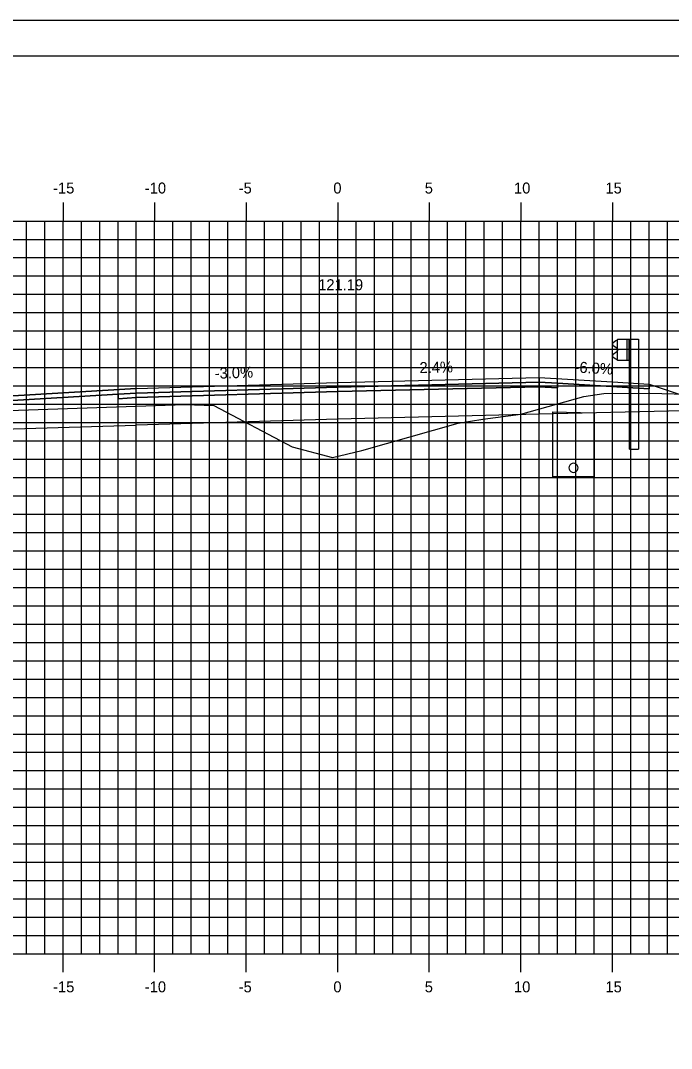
# Model space of a CAD drawing. Extents: x 850598 to 870284, y 366541 to 366651.
# Drawn here: x 860612.6 to 860648.2, y 366595.1 to 366651.2 of the extents above; entities that cross this region are included whole.
import ezdxf

# ---------------------------------------------------------------- set-up
doc = ezdxf.new("R2010")
doc.units = 0
for name, color, linetype in [('ANNOTATION', 7, 'Continuous'), ('BORDER', 7, 'Continuous'), ('D_Drainage_Underdrain', 7, 'Continuous'), ('D_Drainage_Underdrain_06in', 7, 'Continuous'), ('D_Guardrail_Beam_Rt', 7, 'Continuous'), ('D_Roadway_Centerline', 7, 'Continuous'), ('D_Roadway_Centerline_Text', 7, 'Continuous'), ('D_Roadway_Edge_Shoulder', 7, 'Continuous'), ('D_Roadway_Edge_TW', 7, 'Continuous'), ('D_Roadway_Pavement', 7, 'Continuous'), ('D_Roadway_SubGrade', 7, 'Continuous'), ('H_V ANNOTATION', 7, 'Continuous'), ('MAJOR', 7, 'Continuous'), ('MINOR', 7, 'Continuous'), ('PLOT BOUNDARY', 7, 'Continuous'), ('S_Roadway_Centerline', 7, 'Continuous')]:
    doc.layers.add(name, color=color, linetype=linetype)

msp = doc.modelspace()

# ---------------------------------------------------------------- linework, layer by layer
at = {"layer": 'BORDER'}
msp.add_line((860744.942, 366649.225), (860584.942, 366649.225), dxfattribs=at)
at = {"layer": 'D_Drainage_Underdrain'}
msp.add_lwpolyline([(860643.941, 366629.758), (860643.941, 366626.257), (860641.691, 366626.257), (860641.691, 366629.803)], close=True, dxfattribs=at)
at = {"layer": 'D_Drainage_Underdrain_06in'}
msp.add_lwpolyline([(860642.816, 366627.007), (860642.739, 366626.995), (860642.67, 366626.959), (860642.614, 366626.904), (860642.579, 366626.834), (860642.566, 366626.757), (860642.579, 366626.68), (860642.614, 366626.61), (860642.67, 366626.555), (860642.739, 366626.519), (860642.816, 366626.507), (860642.894, 366626.519), (860642.963, 366626.555), (860643.019, 366626.61), (860643.054, 366626.68), (860643.066, 366626.757), (860643.054, 366626.834), (860643.019, 366626.904), (860642.963, 366626.959), (860642.894, 366626.995)], close=True, dxfattribs=at)
at = {"layer": 'D_Guardrail_Beam_Rt'}
for p, q in [((860645.122, 366633.677), (860644.979, 366633.577)), ((860644.979, 366633.434), (860645.174, 366633.298)), ((860645.212, 366633.697), (860645.139, 366633.684)), ((860645.212, 366633.771), (860645.9, 366633.771)), ((860645.212, 366632.604), (860645.212, 366633.771)), ((860645.733, 366633.771), (860645.733, 366632.604)), ((860645.837, 366633.771), (860645.837, 366632.604)), ((860645.9, 366633.771), (860646.371, 366633.771)), ((860645.9, 366633.771), (860645.9, 366632.604)), ((860646.371, 366633.771), (860646.371, 366627.771)), ((860645.174, 366633.078), (860644.979, 366632.942)), ((860644.979, 366632.798), (860645.122, 366632.698)), ((860645.208, 366633.233), (860645.208, 366633.142)), ((860645.139, 366632.692), (860645.212, 366632.679)), ((860645.9, 366632.604), (860645.212, 366632.604)), ((860645.879, 366627.771), (860645.879, 366632.604)), ((860645.879, 366627.771), (860646.371, 366627.771))]:
    msp.add_line(p, q, dxfattribs=at)
for centre, major_axis, start_param, end_param in [((860645.029, 366633.505), (-0.0877, 0), 5.323254, 7.243116), ((860645.146, 366633.643), (-0.0417, 0), 4.886922, 5.323254), ((860645.029, 366632.87), (-0.0877, 0), 5.323254, 7.243116), ((860645.129, 366633.233), (0.0789, 0), 0, 0.959931), ((860645.129, 366633.142), (0.0789, 0), 5.323254, 6.283185), ((860645.146, 366632.732), (-0.0417, 0), 0.959931, 1.396263)]:
    msp.add_ellipse(centre, major_axis=major_axis, ratio=0.995501, start_param=start_param, end_param=end_param, dxfattribs=at)
at = {"layer": 'D_Roadway_Centerline'}
msp.add_lwpolyline([(860589.941, 366628.85), (860593.941, 366626.85), (860598.832, 366628.48), (860598.832, 366628.48), (860603.941, 366630.184), (860618.941, 366631.084), (860629.941, 366631.414), (860640.941, 366631.678), (860644.941, 366631.438), (860646.941, 366631.318), (860651.128, 366629.922), (860696.194, 366618.221), (860709.44, 366614.781), (860719.302, 366612.221), (860723.302, 366612.221)], dxfattribs=at)
at = {"layer": 'D_Roadway_Edge_Shoulder'}
for points in [[(860640.941, 366631.678), (860644.941, 366631.438), (860644.941, 366631.438), (860646.941, 366631.318), (860646.941, 366631.068), (860641.941, 366631.368), (860640.941, 366631.428)], [(860618.941, 366631.084), (860603.941, 366630.184), (860603.941, 366629.934), (860617.941, 366630.774), (860618.941, 366630.834)]]:
    msp.add_lwpolyline(points, close=True, dxfattribs=at)
at = {"layer": 'D_Roadway_Edge_TW'}
msp.add_lwpolyline([(860618.941, 366630.834), (860618.941, 366631.084), (860629.941, 366631.414), (860640.941, 366631.678), (860640.941, 366631.428), (860629.941, 366631.164)], close=True, dxfattribs=at)
at = {"layer": 'D_Roadway_Pavement'}
for points in [[(860618.941, 366630.584), (860618.941, 366630.834), (860629.941, 366631.164), (860640.941, 366631.428), (860640.941, 366631.178), (860629.941, 366630.914)], [(860640.941, 366631.428), (860641.941, 366631.368), (860641.941, 366631.118), (860640.941, 366631.178)], [(860618.941, 366630.834), (860617.941, 366630.774), (860617.941, 366630.524), (860618.941, 366630.584)]]:
    msp.add_lwpolyline(points, close=True, dxfattribs=at)
at = {"layer": 'D_Roadway_SubGrade'}
for points in [[(860618.941, 366629.084), (860618.941, 366630.584), (860629.941, 366630.914), (860640.941, 366631.178), (860640.941, 366629.678), (860629.941, 366629.414)], [(860640.941, 366631.178), (860641.941, 366631.118), (860641.941, 366631.368), (860646.941, 366631.068), (860646.941, 366631.318), (860651.128, 366629.922), (860640.941, 366629.678)], [(860618.941, 366630.584), (860617.941, 366630.524), (860617.941, 366630.774), (860603.941, 366629.934), (860603.941, 366630.184), (860598.832, 366628.48), (860618.941, 366629.084)]]:
    msp.add_lwpolyline(points, close=True, dxfattribs=at)
at = {"layer": 'MAJOR'}
for p, q in [((860614.941, 366641.227), (860614.941, 366640.225)), ((860614.941, 366641.227), (860614.941, 366640.225)), ((860619.941, 366641.227), (860619.941, 366640.225)), ((860619.941, 366641.227), (860619.941, 366640.225)), ((860624.941, 366641.227), (860624.941, 366640.225)), ((860624.941, 366641.227), (860624.941, 366640.225)), ((860629.941, 366641.227), (860629.941, 366640.225)), ((860629.941, 366641.227), (860629.941, 366640.225)), ((860634.941, 366641.227), (860634.941, 366640.225)), ((860634.941, 366641.227), (860634.941, 366640.225)), ((860639.941, 366641.227), (860639.941, 366640.225)), ((860639.941, 366641.227), (860639.941, 366640.225)), ((860644.941, 366641.227), (860644.941, 366640.225)), ((860644.941, 366641.227), (860644.941, 366640.225)), ((860589.941, 366640.225), (860729.941, 366640.225)), ((860589.941, 366640.225), (860729.941, 366640.225)), ((860589.941, 366640.225), (860729.941, 366640.225)), ((860589.941, 366640.225), (860729.941, 366640.225)), ((860614.941, 366600.225), (860614.941, 366640.225)), ((860614.941, 366600.225), (860614.941, 366640.225)), ((860619.941, 366600.225), (860619.941, 366640.225)), ((860619.941, 366600.225), (860619.941, 366640.225)), ((860624.941, 366600.225), (860624.941, 366640.225)), ((860624.941, 366600.225), (860624.941, 366640.225)), ((860629.941, 366600.225), (860629.941, 366640.225)), ((860629.941, 366600.225), (860629.941, 366640.225)), ((860634.941, 366600.225), (860634.941, 366640.225)), ((860634.941, 366600.225), (860634.941, 366640.225)), ((860639.941, 366600.225), (860639.941, 366640.225)), ((860639.941, 366600.225), (860639.941, 366640.225)), ((860644.941, 366600.225), (860644.941, 366640.225)), ((860644.941, 366600.225), (860644.941, 366640.225)), ((860589.941, 366635.225), (860729.941, 366635.225)), ((860589.941, 366635.225), (860729.941, 366635.225)), ((860589.941, 366630.225), (860729.941, 366630.225)), ((860589.941, 366630.225), (860729.941, 366630.225)), ((860589.941, 366625.225), (860729.941, 366625.225)), ((860589.941, 366625.225), (860729.941, 366625.225)), ((860589.941, 366620.225), (860729.941, 366620.225)), ((860589.941, 366620.225), (860729.941, 366620.225)), ((860589.941, 366615.225), (860729.941, 366615.225)), ((860589.941, 366615.225), (860729.941, 366615.225)), ((860589.941, 366610.225), (860729.941, 366610.225)), ((860589.941, 366610.225), (860729.941, 366610.225)), ((860589.941, 366605.225), (860729.941, 366605.225)), ((860589.941, 366605.225), (860729.941, 366605.225)), ((860589.941, 366600.225), (860729.941, 366600.225)), ((860589.941, 366600.225), (860729.941, 366600.225)), ((860589.941, 366600.225), (860729.941, 366600.225)), ((860589.941, 366600.225), (860729.941, 366600.225)), ((860614.941, 366599.223), (860614.941, 366600.225)), ((860614.941, 366599.223), (860614.941, 366600.225)), ((860619.941, 366599.223), (860619.941, 366600.225)), ((860619.941, 366599.223), (860619.941, 366600.225)), ((860624.941, 366599.223), (860624.941, 366600.225)), ((860624.941, 366599.223), (860624.941, 366600.225)), ((860629.941, 366599.223), (860629.941, 366600.225)), ((860629.941, 366599.223), (860629.941, 366600.225)), ((860634.941, 366599.223), (860634.941, 366600.225)), ((860634.941, 366599.223), (860634.941, 366600.225)), ((860639.941, 366599.223), (860639.941, 366600.225)), ((860639.941, 366599.223), (860639.941, 366600.225)), ((860644.941, 366599.223), (860644.941, 366600.225)), ((860644.941, 366599.223), (860644.941, 366600.225))]:
    msp.add_line(p, q, dxfattribs=at)
at = {"layer": 'MINOR'}
for p, q in [((860612.941, 366600.225), (860612.941, 366640.225)), ((860612.941, 366600.225), (860612.941, 366640.225)), ((860613.941, 366600.225), (860613.941, 366640.225)), ((860613.941, 366600.225), (860613.941, 366640.225)), ((860615.941, 366600.225), (860615.941, 366640.225)), ((860615.941, 366600.225), (860615.941, 366640.225)), ((860616.941, 366600.225), (860616.941, 366640.225)), ((860616.941, 366600.225), (860616.941, 366640.225)), ((860617.941, 366600.225), (860617.941, 366640.225)), ((860617.941, 366600.225), (860617.941, 366640.225)), ((860618.941, 366600.225), (860618.941, 366640.225)), ((860618.941, 366600.225), (860618.941, 366640.225)), ((860620.941, 366600.225), (860620.941, 366640.225)), ((860620.941, 366600.225), (860620.941, 366640.225)), ((860621.941, 366600.225), (860621.941, 366640.225)), ((860621.941, 366600.225), (860621.941, 366640.225)), ((860622.941, 366600.225), (860622.941, 366640.225)), ((860622.941, 366600.225), (860622.941, 366640.225)), ((860623.941, 366600.225), (860623.941, 366640.225)), ((860623.941, 366600.225), (860623.941, 366640.225)), ((860625.941, 366600.225), (860625.941, 366640.225)), ((860625.941, 366600.225), (860625.941, 366640.225)), ((860626.941, 366600.225), (860626.941, 366640.225)), ((860626.941, 366600.225), (860626.941, 366640.225)), ((860627.941, 366600.225), (860627.941, 366640.225)), ((860627.941, 366600.225), (860627.941, 366640.225)), ((860628.941, 366600.225), (860628.941, 366640.225)), ((860628.941, 366600.225), (860628.941, 366640.225)), ((860630.941, 366600.225), (860630.941, 366640.225)), ((860630.941, 366600.225), (860630.941, 366640.225)), ((860631.941, 366600.225), (860631.941, 366640.225)), ((860631.941, 366600.225), (860631.941, 366640.225)), ((860632.941, 366600.225), (860632.941, 366640.225)), ((860632.941, 366600.225), (860632.941, 366640.225)), ((860633.941, 366600.225), (860633.941, 366640.225)), ((860633.941, 366600.225), (860633.941, 366640.225)), ((860635.941, 366600.225), (860635.941, 366640.225)), ((860635.941, 366600.225), (860635.941, 366640.225)), ((860636.941, 366600.225), (860636.941, 366640.225)), ((860636.941, 366600.225), (860636.941, 366640.225)), ((860637.941, 366600.225), (860637.941, 366640.225)), ((860637.941, 366600.225), (860637.941, 366640.225)), ((860638.941, 366600.225), (860638.941, 366640.225)), ((860638.941, 366600.225), (860638.941, 366640.225)), ((860640.941, 366600.225), (860640.941, 366640.225)), ((860640.941, 366600.225), (860640.941, 366640.225)), ((860641.941, 366600.225), (860641.941, 366640.225)), ((860641.941, 366600.225), (860641.941, 366640.225)), ((860642.941, 366600.225), (860642.941, 366640.225)), ((860642.941, 366600.225), (860642.941, 366640.225)), ((860643.941, 366600.225), (860643.941, 366640.225)), ((860643.941, 366600.225), (860643.941, 366640.225)), ((860645.941, 366600.225), (860645.941, 366640.225)), ((860645.941, 366600.225), (860645.941, 366640.225)), ((860646.941, 366600.225), (860646.941, 366640.225)), ((860646.941, 366600.225), (860646.941, 366640.225)), ((860647.941, 366600.225), (860647.941, 366640.225)), ((860647.941, 366600.225), (860647.941, 366640.225)), ((860589.941, 366639.225), (860729.941, 366639.225)), ((860589.941, 366639.225), (860729.941, 366639.225)), ((860589.941, 366638.225), (860729.941, 366638.225)), ((860589.941, 366638.225), (860729.941, 366638.225)), ((860589.941, 366637.225), (860729.941, 366637.225)), ((860589.941, 366637.225), (860729.941, 366637.225)), ((860589.941, 366636.225), (860729.941, 366636.225)), ((860589.941, 366636.225), (860729.941, 366636.225)), ((860589.941, 366634.225), (860729.941, 366634.225)), ((860589.941, 366634.225), (860729.941, 366634.225)), ((860589.941, 366633.225), (860729.941, 366633.225)), ((860589.941, 366633.225), (860729.941, 366633.225)), ((860589.941, 366632.225), (860729.941, 366632.225)), ((860589.941, 366632.225), (860729.941, 366632.225)), ((860589.941, 366631.225), (860729.941, 366631.225)), ((860589.941, 366631.225), (860729.941, 366631.225)), ((860589.941, 366629.225), (860729.941, 366629.225)), ((860589.941, 366629.225), (860729.941, 366629.225)), ((860589.941, 366628.225), (860729.941, 366628.225)), ((860589.941, 366628.225), (860729.941, 366628.225)), ((860589.941, 366627.225), (860729.941, 366627.225)), ((860589.941, 366627.225), (860729.941, 366627.225)), ((860589.941, 366626.225), (860729.941, 366626.225)), ((860589.941, 366626.225), (860729.941, 366626.225)), ((860589.941, 366624.225), (860729.941, 366624.225)), ((860589.941, 366624.225), (860729.941, 366624.225)), ((860589.941, 366623.225), (860729.941, 366623.225)), ((860589.941, 366623.225), (860729.941, 366623.225)), ((860589.941, 366622.225), (860729.941, 366622.225)), ((860589.941, 366622.225), (860729.941, 366622.225)), ((860589.941, 366621.225), (860729.941, 366621.225)), ((860589.941, 366621.225), (860729.941, 366621.225)), ((860589.941, 366619.225), (860729.941, 366619.225)), ((860589.941, 366619.225), (860729.941, 366619.225)), ((860589.941, 366618.225), (860729.941, 366618.225)), ((860589.941, 366618.225), (860729.941, 366618.225)), ((860589.941, 366617.225), (860729.941, 366617.225)), ((860589.941, 366617.225), (860729.941, 366617.225)), ((860589.941, 366616.225), (860729.941, 366616.225)), ((860589.941, 366616.225), (860729.941, 366616.225)), ((860589.941, 366614.225), (860729.941, 366614.225)), ((860589.941, 366614.225), (860729.941, 366614.225)), ((860589.941, 366613.225), (860729.941, 366613.225)), ((860589.941, 366613.225), (860729.941, 366613.225)), ((860589.941, 366612.225), (860729.941, 366612.225)), ((860589.941, 366612.225), (860729.941, 366612.225)), ((860589.941, 366611.225), (860729.941, 366611.225)), ((860589.941, 366611.225), (860729.941, 366611.225)), ((860589.941, 366609.225), (860729.941, 366609.225)), ((860589.941, 366609.225), (860729.941, 366609.225)), ((860589.941, 366608.225), (860729.941, 366608.225)), ((860589.941, 366608.225), (860729.941, 366608.225)), ((860589.941, 366607.225), (860729.941, 366607.225)), ((860589.941, 366607.225), (860729.941, 366607.225)), ((860589.941, 366606.225), (860729.941, 366606.225)), ((860589.941, 366606.225), (860729.941, 366606.225)), ((860589.941, 366604.225), (860729.941, 366604.225)), ((860589.941, 366604.225), (860729.941, 366604.225)), ((860589.941, 366603.225), (860729.941, 366603.225)), ((860589.941, 366603.225), (860729.941, 366603.225)), ((860589.941, 366602.225), (860729.941, 366602.225)), ((860589.941, 366602.225), (860729.941, 366602.225)), ((860589.941, 366601.225), (860729.941, 366601.225)), ((860589.941, 366601.225), (860729.941, 366601.225))]:
    msp.add_line(p, q, dxfattribs=at)
at = {"layer": 'PLOT BOUNDARY'}
msp.add_lwpolyline([(860576.848, 366541.166), (860746.848, 366541.166), (860746.848, 366651.166), (860576.848, 366651.166)], close=True, dxfattribs=at)
at = {"layer": 'S_Roadway_Centerline'}
msp.add_lwpolyline([(860589.941, 366629.312), (860604.45, 366629.746), (860606.004, 366629.803), (860610.355, 366629.836), (860621.585, 366630.218), (860623.168, 366630.16), (860627.453, 366627.904), (860629.656, 366627.312), (860631.263, 366627.708), (860636.514, 366629.199), (860637.87, 366629.418), (860639.933, 366629.688), (860643.375, 366630.655), (860644.473, 366630.809), (860646.986, 366630.823), (860649.613, 366630.749)], dxfattribs=at)

# ---------------------------------------------------------------- texts
at = {"layer": 'ANNOTATION'}
for s, rotation, p in [('-3.0%', 1.7184, (860623.23, 366631.613)), ('2.4%', 1.3748, (860634.412, 366631.921)), ('-6.0%', 356.5664, (860642.858, 366631.964))]:
    msp.add_text(s, height=0.6, rotation=rotation, dxfattribs=at).set_placement(p)
at = {"layer": 'D_Roadway_Centerline'}
for s, p in [('C', (860629.936, 366631.414)), ('C', (860629.936, 366631.414)), ('L', (860629.941, 366631.406)), ('L', (860629.941, 366631.406))]:
    msp.add_text(s, height=0.0146, dxfattribs=at).set_placement(p)
at = {"layer": 'D_Roadway_Centerline_Text'}
msp.add_text('121.19', height=0.6, dxfattribs=at).set_placement((860628.872, 366636.446))
at = {"layer": 'H_V ANNOTATION'}
for s, p in [('-10', (860619.406, 366641.725)), ('0', (860629.701, 366641.725)), ('10', (860639.567, 366641.725)), ('-15', (860614.398, 366641.725)), ('-5', (860624.532, 366641.725)), ('5', (860634.693, 366641.725)), ('15', (860644.559, 366641.725)), ('-15', (860614.398, 366598.125)), ('-10', (860619.406, 366598.125)), ('-5', (860624.532, 366598.125)), ('0', (860629.701, 366598.125)), ('5', (860634.693, 366598.125)), ('10', (860639.567, 366598.125)), ('15', (860644.559, 366598.125))]:
    msp.add_text(s, height=0.6, dxfattribs=at).set_placement(p)

doc.saveas('drawing.dxf')
